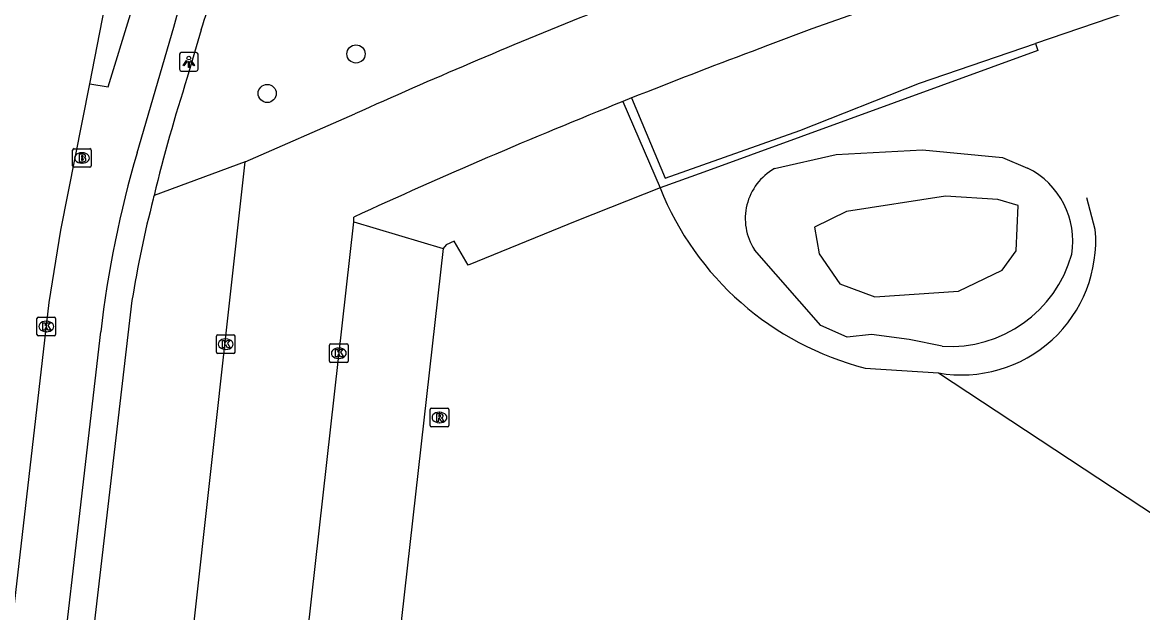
# Model space of a CAD drawing. Extents: x 162186 to 163152, y 385513 to 386513.
# Drawn here: x 162638.7 to 162699, y 386378.5 to 386410.2 of the extents above; entities that cross this region are included whole.
import ezdxf

# ---------------------------------------------------------------- set-up
doc = ezdxf.new("R2010")
doc.units = 0
for name, color, linetype in [('IMGEO_Boom', 7, 'Continuous'), ('IMGEO_Brandkraan', 7, 'Continuous'), ('IMGEO_Fietspad_open', 7, 'Continuous'), ('IMGEO_Groenvoorziening', 7, 'Continuous'), ('IMGEO_Haag', 7, 'Continuous'), ('IMGEO_Hek', 7, 'Continuous'), ('IMGEO_Kolk', 7, 'Continuous'), ('IMGEO_Lichtpunt', 7, 'Continuous'), ('IMGEO_Meer_plas_ven_vijver', 7, 'Continuous'), ('IMGEO_Parkeervlak_halfverhard', 7, 'Continuous'), ('IMGEO_Parkeervlak_open', 7, 'Continuous'), ('IMGEO_Rijbaan_lokaal_gesloten', 7, 'Continuous'), ('IMGEO_Rijbaan_lokaal_open', 7, 'Continuous'), ('IMGEO_Rioolput', 7, 'Continuous'), ('IMGEO_Voetpad_open', 7, 'Continuous')]:
    doc.layers.add(name, color=color, linetype=linetype)

msp = doc.modelspace()

# ---------------------------------------------------------------- linework, layer by layer
at = {"layer": 'IMGEO_Boom'}
for centre in [(162656.659, 386408.553), (162651.883, 386406.429)]:
    msp.add_circle(centre, 0.489, dxfattribs=at)
at = {"layer": 'IMGEO_Brandkraan'}
for p, q in [((162641.41, 386402.533), (162641.41, 386403.385)), ((162641.485, 386403.459), (162642.337, 386403.459)), ((162641.898, 386403.239), (162641.923, 386403.239)), ((162642.411, 386403.385), (162642.411, 386402.533)), ((162642.337, 386402.459), (162641.485, 386402.459)), ((162641.921, 386402.679), (162641.896, 386402.679))]:
    msp.add_line(p, q, dxfattribs=at)
for points in [[(162641.41, 386402.533), (162641.41, 386403.385)], [(162641.485, 386403.459), (162642.337, 386403.459)], [(162641.758, 386403.159), (162641.758, 386402.759), (162641.971, 386402.759)], [(162641.989, 386403.159), (162641.758, 386403.159)], [(162641.937, 386403.078), (162641.883, 386403.078), (162641.883, 386403.002)], [(162642.411, 386403.385), (162642.411, 386402.533)], [(162642.337, 386402.459), (162641.485, 386402.459)], [(162641.883, 386403.002), (162641.936, 386403.002)], [(162641.945, 386402.926), (162641.883, 386402.926), (162641.883, 386402.845)], [(162641.883, 386402.845), (162641.945, 386402.845)]]:
    msp.add_lwpolyline(points, dxfattribs=at)
for centre, radius, start, end in [((162641.487, 386403.383), 0.0765, 91.55205, 178.44795), ((162641.487, 386403.383), 0.0765, 91.55205, 178.44795), ((162641.938, 386403.04), 0.0379, 267.82845, 90.93552), ((162641.993, 386403.014), 0.145, 59.4692, 91.53667), ((162642.018, 386403.061), 0.0922, 285.51372, 58.15012), ((162642.335, 386403.383), 0.0765, 1.55205, 88.44795), ((162642.335, 386403.383), 0.0765, 1.55205, 88.44795), ((162641.487, 386402.535), 0.0765, 181.55205, 268.44795), ((162641.487, 386402.535), 0.0765, 181.55205, 268.44795), ((162641.946, 386402.885), 0.0404, 269.87594, 90.50774), ((162641.977, 386403.01), 0.251, 268.66757, 293.53466), ((162642.023, 386402.869), 0.105, 301.31148, 78.98903), ((162642.335, 386402.535), 0.0765, 271.55205, 358.44795), ((162642.335, 386402.535), 0.0765, 271.55205, 358.44795)]:
    msp.add_arc(centre, radius, start, end, dxfattribs=at)
for centre, major_axis, ratio, start_param, end_param in [((162641.897, 386402.959), (-0.387, 0.002), 0.722429, 4.712389, 7.853982), ((162641.922, 386402.959), (-0.39, 0.002), 0.717154, 1.570796, 4.712389)]:
    msp.add_ellipse(centre, major_axis=major_axis, ratio=ratio, start_param=start_param, end_param=end_param, dxfattribs=at)
at = {"layer": 'IMGEO_Fietspad_open'}
for points in [[(162642.342, 386406.949), (162643.315, 386406.777), (162644.53, 386410.695), (162645.317, 386413.574), (162646.404, 386418.485)], [(162644.883, 386403.239), (162646.865, 386409.984), (162647.957, 386414.018), (162648.363, 386415.941)], [(162639.72, 386365.866), (162642.923, 386393.607)]]:
    msp.add_lwpolyline(points, dxfattribs=at)
msp.add_arc((162699.262, 386387.158), 56.707, 163.52602, 173.47001, dxfattribs=at)
at = {"layer": 'IMGEO_Groenvoorziening'}
for points in [[(162679.174, 386402.389), (162682.495, 386403.151), (162687.142, 386403.401), (162691.445, 386402.985)], [(162691.445, 386402.985), (162692.801, 386402.416)], [(162688.213, 386392.83), (162686.421, 386393.2), (162684.407, 386393.472), (162683.085, 386393.328), (162681.67, 386393.945), (162678.098, 386398.022)], [(162684.07, 386391.658), (162688.009, 386391.4), (162714.583, 386373.904), (162715.179, 386373.511)]]:
    msp.add_lwpolyline(points, dxfattribs=at)
for centre, radius, start, end in [((162690.85, 386398.485), 4.388, 350.72473, 63.60472), ((162680.714, 386399.694), 3.104, 119.73557, 212.58125), ((162688.067, 386407.352), 16.195, 201.76173, 255.71088), ((162688.624, 386399.632), 6.814, 266.54453, 344.21284)]:
    msp.add_arc(centre, radius, start, end, dxfattribs=at)
at = {"layer": 'IMGEO_Haag'}
msp.add_lwpolyline([(162693.224, 386409.117), (162693.355, 386408.742), (162675.371, 386402.201), (162673.026, 386401.348)], dxfattribs=at)
at = {"layer": 'IMGEO_Hek'}
msp.add_lwpolyline([(162696.446, 386399.11), (162695.992, 386400.808)], dxfattribs=at)
msp.add_arc((162689.254, 386398.509), 7.217, 260.06814, 4.77599, dxfattribs=at)
at = {"layer": 'IMGEO_Kolk'}
for p, q in [((162639.49, 386393.47), (162639.49, 386394.322)), ((162639.565, 386394.396), (162640.417, 386394.396)), ((162639.978, 386394.176), (162640.003, 386394.176)), ((162640.491, 386394.322), (162640.491, 386393.47)), ((162640.417, 386393.396), (162639.565, 386393.396)), ((162640.001, 386393.616), (162639.976, 386393.616)), ((162649.147, 386392.521), (162649.147, 386393.373)), ((162649.222, 386393.447), (162650.074, 386393.447)), ((162650.148, 386393.373), (162650.148, 386392.521)), ((162649.635, 386393.227), (162649.66, 386393.227)), ((162655.235, 386392.034), (162655.235, 386392.886)), ((162655.31, 386392.96), (162656.162, 386392.96)), ((162656.236, 386392.886), (162656.236, 386392.034)), ((162650.074, 386392.447), (162649.222, 386392.447)), ((162649.658, 386392.667), (162649.633, 386392.667)), ((162655.746, 386392.18), (162655.721, 386392.18)), ((162655.723, 386392.74), (162655.748, 386392.74)), ((162656.162, 386391.96), (162655.31, 386391.96))]:
    msp.add_line(p, q, dxfattribs=at)
for points in [[(162639.49, 386393.47), (162639.49, 386394.322)], [(162639.565, 386394.396), (162640.417, 386394.396)], [(162639.811, 386394.096), (162639.934, 386394.096), (162639.934, 386393.945), (162640.064, 386394.096), (162640.228, 386394.096), (162640.082, 386393.945), (162640.235, 386393.696), (162640.083, 386393.696), (162639.998, 386393.86), (162639.934, 386393.793), (162639.934, 386393.696), (162639.811, 386393.696), (162639.811, 386394.096)], [(162640.491, 386394.322), (162640.491, 386393.47)], [(162640.417, 386393.396), (162639.565, 386393.396)], [(162649.147, 386392.521), (162649.147, 386393.373)], [(162649.222, 386393.447), (162650.074, 386393.447)], [(162650.148, 386393.373), (162650.148, 386392.521)], [(162649.468, 386393.147), (162649.591, 386393.147), (162649.591, 386392.996), (162649.721, 386393.147), (162649.885, 386393.147), (162649.739, 386392.996), (162649.892, 386392.747), (162649.74, 386392.747), (162649.655, 386392.911), (162649.591, 386392.844), (162649.591, 386392.747), (162649.468, 386392.747), (162649.468, 386393.147)], [(162655.235, 386392.034), (162655.235, 386392.886)], [(162655.31, 386392.96), (162656.162, 386392.96)], [(162656.236, 386392.886), (162656.236, 386392.034)], [(162650.074, 386392.447), (162649.222, 386392.447)], [(162655.556, 386392.66), (162655.679, 386392.66), (162655.679, 386392.509), (162655.809, 386392.66), (162655.973, 386392.66), (162655.827, 386392.509), (162655.98, 386392.26), (162655.828, 386392.26), (162655.743, 386392.424), (162655.679, 386392.357), (162655.679, 386392.26), (162655.556, 386392.26), (162655.556, 386392.66)], [(162656.162, 386391.96), (162655.31, 386391.96)]]:
    msp.add_lwpolyline(points, dxfattribs=at)
for centre, start, end in [((162639.567, 386394.32), 91.55205, 178.44795), ((162639.567, 386394.32), 91.55205, 178.44795), ((162640.415, 386394.32), 1.55205, 88.44795), ((162640.415, 386394.32), 1.55205, 88.44795), ((162639.567, 386393.472), 181.55205, 268.44795), ((162639.567, 386393.472), 181.55205, 268.44795), ((162640.415, 386393.472), 271.55205, 358.44795), ((162640.415, 386393.472), 271.55205, 358.44795), ((162649.224, 386393.371), 91.55205, 178.44795), ((162649.224, 386393.371), 91.55205, 178.44795), ((162650.072, 386393.371), 1.55205, 88.44795), ((162650.072, 386393.371), 1.55205, 88.44795), ((162655.312, 386392.884), 91.55205, 178.44795), ((162655.312, 386392.884), 91.55205, 178.44795), ((162656.16, 386392.884), 1.55205, 88.44795), ((162656.16, 386392.884), 1.55205, 88.44795), ((162649.224, 386392.523), 181.55205, 268.44795), ((162649.224, 386392.523), 181.55205, 268.44795), ((162650.072, 386392.523), 271.55205, 358.44795), ((162650.072, 386392.523), 271.55205, 358.44795), ((162655.312, 386392.036), 181.55205, 268.44795), ((162655.312, 386392.036), 181.55205, 268.44795), ((162656.16, 386392.036), 271.55205, 358.44795), ((162656.16, 386392.036), 271.55205, 358.44795)]:
    msp.add_arc(centre, 0.0765, start, end, dxfattribs=at)
for centre, major_axis, ratio, start_param, end_param in [((162639.977, 386393.896), (-0.387, 0.002), 0.722429, 4.712389, 7.853982), ((162640.002, 386393.896), (-0.39, 0.002), 0.717154, 1.570796, 4.712389), ((162649.634, 386392.947), (-0.387, 0.002), 0.722429, 4.712389, 7.853982), ((162649.659, 386392.947), (-0.39, 0.002), 0.717154, 1.570796, 4.712389), ((162655.722, 386392.46), (-0.387, 0.002), 0.722429, 4.712389, 7.853982), ((162655.747, 386392.46), (-0.39, 0.002), 0.717154, 1.570796, 4.712389)]:
    msp.add_ellipse(centre, major_axis=major_axis, ratio=ratio, start_param=start_param, end_param=end_param, dxfattribs=at)
at = {"layer": 'IMGEO_Lichtpunt'}
for p, q in [((162647.165, 386408.534), (162647.165, 386407.727)), ((162647.165, 386408.534), (162647.165, 386407.727)), ((162648.067, 386408.629), (162647.259, 386408.629)), ((162648.067, 386408.629), (162647.259, 386408.629)), ((162648.161, 386407.727), (162648.161, 386408.534)), ((162648.161, 386407.727), (162648.161, 386408.534)), ((162647.259, 386407.633), (162648.067, 386407.633)), ((162647.259, 386407.633), (162648.067, 386407.633))]:
    msp.add_line(p, q, dxfattribs=at)
for points in [[(162647.539, 386408.198), (162647.578, 386408.17), (162647.39, 386407.908), (162647.352, 386407.935), (162647.539, 386408.198)], [(162647.641, 386408.15), (162647.688, 386408.15), (162647.688, 386407.828), (162647.641, 386407.828), (162647.641, 386408.15)], [(162647.751, 386408.17), (162647.789, 386408.197), (162647.976, 386407.935), (162647.937, 386407.907), (162647.751, 386408.17)]]:
    msp.add_lwpolyline(points, dxfattribs=at)
msp.add_circle((162647.664, 386408.332), 0.0994, dxfattribs=at)
for centre, start, end in [((162647.259, 386408.534), 90, 180), ((162647.259, 386408.534), 90, 180), ((162648.067, 386408.534), 0, 90), ((162648.067, 386408.534), 0, 90), ((162647.259, 386407.727), 180, 270), ((162647.259, 386407.727), 180, 270), ((162648.067, 386407.727), 270, 0), ((162648.067, 386407.727), 270, 360)]:
    msp.add_arc(centre, 0.0946, start, end, dxfattribs=at)
at = {"layer": 'IMGEO_Meer_plas_ven_vijver'}
msp.add_lwpolyline([(162691.195, 386400.723), (162688.39, 386400.91), (162683.05, 386400.072), (162681.344, 386399.237), (162681.581, 386397.811), (162682.693, 386396.198), (162684.578, 386395.494), (162689.079, 386395.789), (162691.439, 386396.923), (162692.18, 386397.966), (162692.292, 386400.401), (162691.195, 386400.723)], dxfattribs=at)
at = {"layer": 'IMGEO_Parkeervlak_halfverhard'}
for points in [[(162696.391, 386415.145), (162698.013, 386410.752), (162693.224, 386409.117)], [(162671.494, 386406.185), (162673.297, 386401.873), (162680.544, 386404.428), (162686.985, 386406.988), (162693.224, 386409.117)], [(162671.015, 386405.993), (162673.026, 386401.348)], [(162673.026, 386401.348), (162668.545, 386399.579), (162662.69, 386397.203), (162661.948, 386398.487), (162661.514, 386398.294), (162661.346, 386398.093)]]:
    msp.add_lwpolyline(points, dxfattribs=at)
at = {"layer": 'IMGEO_Parkeervlak_open'}
for points in [[(162650.699, 386402.751), (162645.793, 386400.948)], [(162656.546, 386399.53), (162661.346, 386398.093)], [(162661.346, 386398.093), (162654.65, 386338.568), (162649.904, 386340.412)]]:
    msp.add_lwpolyline(points, dxfattribs=at)
at = {"layer": 'IMGEO_Rijbaan_lokaal_gesloten'}
for points in [[(162642.342, 386406.949), (162645.445, 386422.887), (162645.822, 386425.844)], [(162636.716, 386365.556), (162640.14, 386395.183), (162640.776, 386399.082), (162642.342, 386406.949)]]:
    msp.add_lwpolyline(points, dxfattribs=at)
at = {"layer": 'IMGEO_Rijbaan_lokaal_open'}
for points in [[(162696.391, 386415.145), (162694.803, 386414.641), (162689.105, 386412.708), (162681.199, 386409.905), (162678.814, 386409.011), (162678.396, 386408.852), (162677.979, 386408.693)], [(162671.494, 386406.185), (162671.015, 386405.993)], [(162650.699, 386402.751), (162656.592, 386405.326)], [(162640.715, 386361.629), (162646.076, 386361.035), (162650.699, 386402.751)], [(162649.904, 386340.412), (162656.546, 386399.53)], [(162656.546, 386399.53), (162656.537, 386399.784)]]:
    msp.add_lwpolyline(points, dxfattribs=at)
for centre, radius, start, end in [((162789.064, 386111.332), 322.461, 111.84203, 114.25612), ((162792.608, 386102.656), 326.8, 110.53388, 111.75294), ((162792.519, 386102.689), 326.736, 111.83108, 114.5938)]:
    msp.add_arc(centre, radius, start, end, dxfattribs=at)
at = {"layer": 'IMGEO_Rioolput'}
for p, q in [((162660.651, 386388.576), (162660.651, 386389.428)), ((162660.726, 386389.502), (162661.578, 386389.502)), ((162661.139, 386389.282), (162661.164, 386389.282)), ((162661.652, 386389.428), (162661.652, 386388.576)), ((162661.162, 386388.722), (162661.137, 386388.722)), ((162661.578, 386388.502), (162660.726, 386388.502))]:
    msp.add_line(p, q, dxfattribs=at)
for points in [[(162660.651, 386388.576), (162660.651, 386389.428)], [(162660.726, 386389.502), (162661.578, 386389.502)], [(162661.24, 386389.2), (162660.988, 386389.202), (162660.988, 386388.802)], [(162661.652, 386389.428), (162661.652, 386388.576)], [(162660.988, 386388.802), (162661.112, 386388.802), (162661.112, 386388.964), (162661.123, 386388.964)], [(162661.166, 386389.121), (162661.112, 386389.121), (162661.112, 386389.04)], [(162661.112, 386389.04), (162661.164, 386389.04)], [(162661.17, 386388.935), (162661.241, 386388.802), (162661.381, 386388.802), (162661.316, 386388.928)], [(162661.578, 386388.502), (162660.726, 386388.502)]]:
    msp.add_lwpolyline(points, dxfattribs=at)
for centre, radius, start, end in [((162660.728, 386389.426), 0.0765, 91.55205, 178.44795), ((162660.728, 386389.426), 0.0765, 91.55205, 178.44795), ((162661.239, 386389.09), 0.109, 350.36119, 89.41601), ((162661.576, 386389.426), 0.0765, 1.55205, 88.44795), ((162661.576, 386389.426), 0.0765, 1.55205, 88.44795), ((162660.728, 386388.578), 0.0765, 181.55205, 268.44795), ((162660.728, 386388.578), 0.0765, 181.55205, 268.44795), ((162661.122, 386388.911), 0.0533, 26.02933, 88.69889), ((162661.148, 386389.229), 0.19, 274.7715, 282.96867), ((162661.172, 386389.025), 0.0964, 77.00612, 93.18647), ((162661.186, 386389.082), 0.0378, 276.66336, 79.67722), ((162661.237, 386389.09), 0.112, 277.58423, 350.98172), ((162661.221, 386388.875), 0.108, 29.51342, 73.79051), ((162661.576, 386388.578), 0.0765, 271.55205, 358.44795), ((162661.576, 386388.578), 0.0765, 271.55205, 358.44795)]:
    msp.add_arc(centre, radius, start, end, dxfattribs=at)
for centre, major_axis, ratio, start_param, end_param in [((162661.138, 386389.002), (-0.387, 0.002), 0.722429, 4.712389, 7.853982), ((162661.163, 386389.002), (-0.39, 0.002), 0.717154, 1.570796, 4.712389)]:
    msp.add_ellipse(centre, major_axis=major_axis, ratio=ratio, start_param=start_param, end_param=end_param, dxfattribs=at)
at = {"layer": 'IMGEO_Voetpad_open'}
for points in [[(162648.335, 386409.851), (162647.582, 386407.284)], [(162645.793, 386400.948), (162645.768, 386400.846), (162645.744, 386400.744)], [(162644.603, 386395.29), (162641.157, 386365.754)]]:
    msp.add_lwpolyline(points, dxfattribs=at)
for centre, radius, start, end in [((162604.157, 386423.888), 46.354, 342.37338, 347.73313), ((162730.922, 386380.332), 87.589, 162.07887, 166.38656), ((162704.649, 386385.575), 60.827, 165.55867, 170.80912)]:
    msp.add_arc(centre, radius, start, end, dxfattribs=at)

doc.saveas('drawing.dxf')
